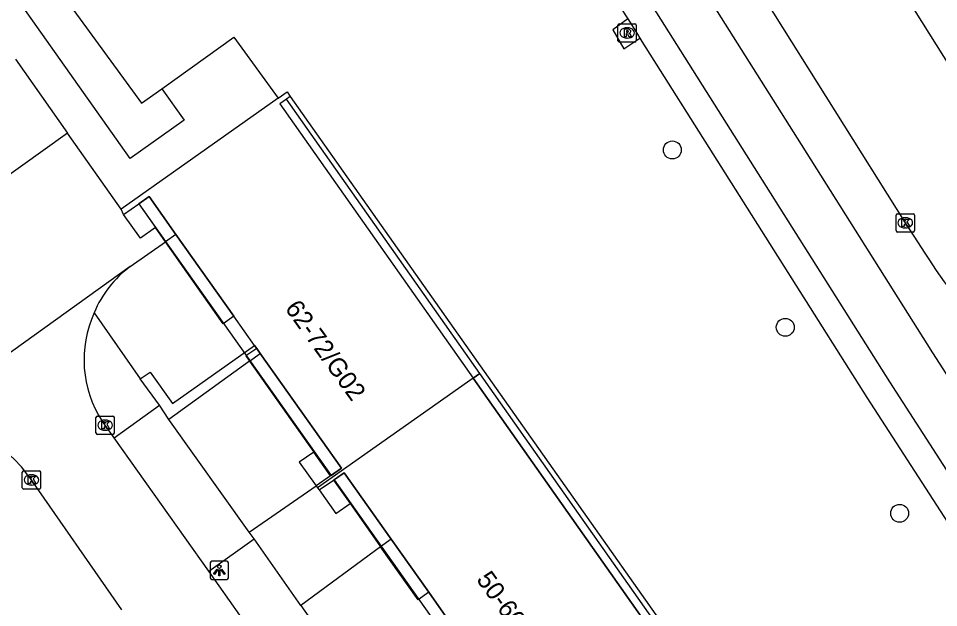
# Model space of a CAD drawing. Extents: x 159353 to 160616, y 385893 to 387321.
# Drawn here: x 160055.2 to 160105.3, y 387209.4 to 387241.5 of the extents above; entities that cross this region are included whole.
import ezdxf

# ---------------------------------------------------------------- set-up
doc = ezdxf.new("R2010")
doc.units = 0
for name, color, linetype in [('IMGEO_Boom', 7, 'Continuous'), ('IMGEO_Fietspad_gesloten', 7, 'Continuous'), ('IMGEO_Groenvoorziening', 7, 'Continuous'), ('IMGEO_Kolk', 7, 'Continuous'), ('IMGEO_Lichtpunt', 7, 'Continuous'), ('IMGEO_Pand', 7, 'Continuous'), ('IMGEO_Pand_nummerreeks', 7, 'Continuous'), ('IMGEO_Pand_overbouw', 7, 'Continuous'), ('IMGEO_Parkeervlak_open', 7, 'Continuous'), ('IMGEO_Rijbaan_lokaal_open', 7, 'Continuous'), ('IMGEO_Rijbaan_regionaal_gesloten', 7, 'Continuous'), ('IMGEO_Rioolput', 7, 'Continuous'), ('IMGEO_Voetpad_open', 7, 'Continuous')]:
    doc.layers.add(name, color=color, linetype=linetype)

msp = doc.modelspace()

# ---------------------------------------------------------------- linework, layer by layer
at = {"layer": 'IMGEO_Boom'}
for centre in [(160090.832, 387234.337), (160096.989, 387224.663), (160103.224, 387214.519)]:
    msp.add_circle(centre, 0.489, dxfattribs=at)
at = {"layer": 'IMGEO_Fietspad_gesloten'}
for points in [[(160298.755, 386915.152), (160263.313, 386971.696), (160245.966, 386999.301), (160236.977, 387013.604), (160225.591, 387031.723), (160214.358, 387049.6), (160203.016, 387067.649), (160182.845, 387099.748), (160170.83, 387118.868), (160165.191, 387127.841), (160114.358, 387208.818), (160105.041, 387223.274), (160097.876, 387234.64), (160092.639, 387242.947), (160087.304, 387251.405), (160076.381, 387268.72), (160076.235, 387268.952), (160066.963, 387283.69), (160066.811, 387283.933), (160063.17, 387289.774), (160061.354, 387292.644)], [(160299.01, 386909.452), (160260.746, 386970.418), (160243.818, 386997.378), (160180.729, 387097.854), (160168.72, 387116.98), (160162.997, 387126.094), (160111.944, 387207.355), (160102.688, 387221.699), (160090.197, 387241.473), (160073.984, 387267.224), (160059.735, 387289.888), (160059.646, 387289.834)]]:
    msp.add_lwpolyline(points, dxfattribs=at)
at = {"layer": 'IMGEO_Groenvoorziening'}
msp.add_lwpolyline([(160055.344, 387245.866), (160061.889, 387236.885), (160062.993, 387237.663)], dxfattribs=at)
at = {"layer": 'IMGEO_Kolk'}
for p, q in [((160103.104, 387230.861), (160103.956, 387230.861)), ((160103.029, 387229.935), (160103.029, 387230.787)), ((160103.517, 387230.641), (160103.542, 387230.641)), ((160104.03, 387230.787), (160104.03, 387229.935)), ((160103.956, 387229.861), (160103.104, 387229.861)), ((160103.54, 387230.081), (160103.515, 387230.081)), ((160059.485, 387219.826), (160060.337, 387219.826)), ((160059.41, 387218.9), (160059.41, 387219.752)), ((160059.898, 387219.606), (160059.923, 387219.606)), ((160060.411, 387219.752), (160060.411, 387218.9)), ((160060.337, 387218.826), (160059.485, 387218.826)), ((160059.921, 387219.046), (160059.896, 387219.046)), ((160055.469, 387216.843), (160056.321, 387216.843)), ((160055.394, 387215.917), (160055.394, 387216.769)), ((160055.882, 387216.623), (160055.907, 387216.623)), ((160056.395, 387216.769), (160056.395, 387215.917)), ((160056.321, 387215.843), (160055.469, 387215.843)), ((160055.905, 387216.063), (160055.88, 387216.063))]:
    msp.add_line(p, q, dxfattribs=at)
for points in [[(160103.104, 387230.861), (160103.956, 387230.861)], [(160103.029, 387229.935), (160103.029, 387230.787)], [(160103.35, 387230.561), (160103.473, 387230.561), (160103.473, 387230.41), (160103.603, 387230.561), (160103.767, 387230.561), (160103.621, 387230.41), (160103.774, 387230.161), (160103.622, 387230.161), (160103.537, 387230.325), (160103.473, 387230.258), (160103.473, 387230.161), (160103.35, 387230.161), (160103.35, 387230.561)], [(160104.03, 387230.787), (160104.03, 387229.935)], [(160103.956, 387229.861), (160103.104, 387229.861)], [(160059.485, 387219.826), (160060.337, 387219.826)], [(160059.41, 387218.9), (160059.41, 387219.752)], [(160059.731, 387219.526), (160059.854, 387219.526), (160059.854, 387219.375), (160059.984, 387219.526), (160060.148, 387219.526), (160060.002, 387219.375), (160060.155, 387219.126), (160060.003, 387219.126), (160059.918, 387219.29), (160059.854, 387219.223), (160059.854, 387219.126), (160059.731, 387219.126), (160059.731, 387219.526)], [(160060.411, 387219.752), (160060.411, 387218.9)], [(160060.337, 387218.826), (160059.485, 387218.826)], [(160055.469, 387216.843), (160056.321, 387216.843)], [(160055.394, 387215.917), (160055.394, 387216.769)], [(160055.715, 387216.543), (160055.838, 387216.543), (160055.838, 387216.392), (160055.968, 387216.543), (160056.132, 387216.543), (160055.986, 387216.392), (160056.139, 387216.143), (160055.987, 387216.143), (160055.902, 387216.307), (160055.838, 387216.24), (160055.838, 387216.143), (160055.715, 387216.143), (160055.715, 387216.543)], [(160056.395, 387216.769), (160056.395, 387215.917)], [(160056.321, 387215.843), (160055.469, 387215.843)]]:
    msp.add_lwpolyline(points, dxfattribs=at)
for centre, start, end in [((160103.106, 387230.785), 91.552, 178.448), ((160103.106, 387230.785), 91.552, 178.448), ((160103.954, 387230.785), 1.552, 88.448), ((160103.954, 387230.785), 1.552, 88.448), ((160103.106, 387229.937), 181.552, 268.448), ((160103.106, 387229.937), 181.552, 268.448), ((160103.954, 387229.937), 271.552, 358.448), ((160103.954, 387229.937), 271.552, 358.448), ((160059.487, 387219.75), 91.552, 178.448), ((160059.487, 387219.75), 91.552, 178.448), ((160060.335, 387219.75), 1.552, 88.448), ((160060.335, 387219.75), 1.552, 88.448), ((160059.487, 387218.902), 181.552, 268.448), ((160059.487, 387218.902), 181.552, 268.448), ((160060.335, 387218.902), 271.552, 358.448), ((160060.335, 387218.902), 271.552, 358.448), ((160055.471, 387216.767), 91.552, 178.448), ((160055.471, 387216.767), 91.552, 178.448), ((160056.319, 387216.767), 1.552, 88.448), ((160056.319, 387216.767), 1.552, 88.448), ((160055.471, 387215.919), 181.552, 268.448), ((160055.471, 387215.919), 181.552, 268.448), ((160056.319, 387215.919), 271.552, 358.448), ((160056.319, 387215.919), 271.552, 358.448)]:
    msp.add_arc(centre, 0.0765, start, end, dxfattribs=at)
for centre, major_axis, ratio, start_param, end_param in [((160103.516, 387230.361), (-0.387, 0.002), 0.722429, 4.712389, 7.853982), ((160103.541, 387230.361), (-0.39, 0.002), 0.717154, 1.570796, 4.712389), ((160059.897, 387219.326), (-0.387, 0.002), 0.722429, 4.712389, 7.853982), ((160059.922, 387219.326), (-0.39, 0.002), 0.717154, 1.570796, 4.712389), ((160055.881, 387216.343), (-0.387, 0.002), 0.722429, 4.712389, 7.853982), ((160055.906, 387216.343), (-0.39, 0.002), 0.717154, 1.570796, 4.712389)]:
    msp.add_ellipse(centre, major_axis=major_axis, ratio=ratio, start_param=start_param, end_param=end_param, dxfattribs=at)
at = {"layer": 'IMGEO_Lichtpunt'}
for p, q in [((160065.638, 387211.813), (160065.638, 387211.006)), ((160065.638, 387211.813), (160065.638, 387211.006)), ((160066.54, 387211.908), (160065.732, 387211.908)), ((160066.54, 387211.908), (160065.732, 387211.908)), ((160066.634, 387211.006), (160066.634, 387211.813)), ((160066.634, 387211.006), (160066.634, 387211.813)), ((160065.732, 387210.912), (160066.54, 387210.912)), ((160065.732, 387210.912), (160066.54, 387210.912))]:
    msp.add_line(p, q, dxfattribs=at)
for points in [[(160066.012, 387211.477), (160066.051, 387211.449), (160065.863, 387211.187), (160065.825, 387211.214), (160066.012, 387211.477)], [(160066.114, 387211.429), (160066.161, 387211.429), (160066.161, 387211.107), (160066.114, 387211.107), (160066.114, 387211.429)], [(160066.224, 387211.449), (160066.262, 387211.476), (160066.449, 387211.214), (160066.41, 387211.186), (160066.224, 387211.449)]]:
    msp.add_lwpolyline(points, dxfattribs=at)
msp.add_circle((160066.137, 387211.611), 0.0994, dxfattribs=at)
for centre, start, end in [((160065.732, 387211.813), 90, 180), ((160065.732, 387211.813), 90, 180), ((160066.54, 387211.813), 0, 90), ((160066.54, 387211.813), 0, 90), ((160065.732, 387211.006), 180, 270), ((160065.732, 387211.006), 180, 270), ((160066.54, 387211.006), 270, 0), ((160066.54, 387211.006), 270, 360)]:
    msp.add_arc(centre, 0.0946, start, end, dxfattribs=at)
at = {"layer": 'IMGEO_Pand'}
for points in [[(160069.339, 387237.153), (160069.831, 387237.501), (160069.999, 387237.253)], [(160069.339, 387237.153), (160060.792, 387231.102)], [(160069.999, 387237.253), (160069.792, 387237.106), (160069.432, 387236.852), (160079.979, 387221.887)], [(160060.919, 387230.812), (160061.739, 387231.392)], [(160061.739, 387231.392), (160062.31, 387231.796), (160063.771, 387229.733)], [(160060.919, 387230.812), (160060.792, 387231.102)], [(160063.771, 387229.733), (160066.934, 387225.266)], [(160068.06, 387223.677), (160066.934, 387225.266)], [(160068.06, 387223.677), (160068.175, 387223.515)], [(160068.175, 387223.515), (160068.368, 387223.242)], [(160068.368, 387223.242), (160072.801, 387216.982), (160072.198, 387216.563)], [(160079.979, 387221.887), (160071.493, 387215.906)], [(160090.522, 387206.926), (160079.979, 387221.887)], [(160072.198, 387216.563), (160071.412, 387216.017)], [(160071.573, 387215.795), (160072.36, 387216.334)], [(160072.36, 387216.334), (160072.946, 387216.735), (160075.504, 387213.115)], [(160071.412, 387216.017), (160071.493, 387215.906)], [(160071.493, 387215.906), (160071.573, 387215.795)], [(160075.504, 387213.115), (160077.558, 387210.21)], [(160077.558, 387210.21), (160078.484, 387208.899)]]:
    msp.add_lwpolyline(points, dxfattribs=at)
at = {"layer": 'IMGEO_Pand_overbouw'}
for points in [[(160069.792, 387237.106), (160069.432, 387236.852), (160079.979, 387221.887), (160080.339, 387222.141)], [(160062.31, 387231.796), (160061.739, 387231.392), (160072.226, 387216.582), (160072.801, 387216.982), (160068.368, 387223.242), (160068.175, 387223.515), (160068.06, 387223.677), (160066.934, 387225.266), (160063.771, 387229.733)], [(160080.339, 387222.141), (160079.979, 387221.887), (160090.522, 387206.926), (160090.882, 387207.18)], [(160072.946, 387216.735), (160072.388, 387216.353), (160082.799, 387201.65), (160083.338, 387202.031), (160078.924, 387208.277), (160078.721, 387208.564), (160078.484, 387208.899), (160077.558, 387210.21), (160075.504, 387213.115)]]:
    msp.add_lwpolyline(points, close=True, dxfattribs=at)
at = {"layer": 'IMGEO_Parkeervlak_open'}
for points in [[(160067.784, 387222.821), (160063.39, 387219.644)], [(160067.759, 387213.497), (160071.412, 387216.017)]]:
    msp.add_lwpolyline(points, dxfattribs=at)
at = {"layer": 'IMGEO_Rijbaan_lokaal_open'}
for points in [[(160057.857, 387235.257), (160051.376, 387230.622)], [(160060.792, 387231.102), (160057.857, 387235.257)], [(160062.648, 387230.103), (160061.835, 387229.525), (160060.919, 387230.812)], [(160063.196, 387229.326), (160062.648, 387230.103)], [(160061.283, 387227.974), (160063.196, 387229.326)], [(160061.283, 387227.974), (160047.759, 387218.278)], [(160060.398, 387218.642), (160059.911, 387219.325), (160059.753, 387219.539)], [(160065.572, 387211.357), (160060.398, 387218.642)], [(160055.702, 387216.6), (160060.802, 387209.256)], [(160071.148, 387203.431), (160070.633, 387204.17), (160065.572, 387211.357)]]:
    msp.add_lwpolyline(points, dxfattribs=at)
for centre, radius, start, end in [((160064.698, 387223.277), 5.807, 126.0148, 157.9267), ((160064.915, 387222.896), 6.157, 155.4039, 213.0396), ((160050.841, 387213.23), 5.914, 34.7317, 121.411)]:
    msp.add_arc(centre, radius, start, end, dxfattribs=at)
at = {"layer": 'IMGEO_Rijbaan_regionaal_gesloten'}
for points in [[(160063.576, 387293.987), (160064.37, 387292.756), (160069.39, 387284.749), (160073.855, 387277.582), (160078.787, 387269.804), (160079.427, 387268.747), (160088.165, 387254.84), (160095.851, 387242.597), (160103.53, 387230.361), (160104.196, 387229.33)], [(160120.297, 387216.108), (160119.229, 387217.805), (160084.837, 387272.537)]]:
    msp.add_lwpolyline(points, dxfattribs=at)
msp.add_arc((160160.56, 387265.32), 66.875, 212.55892, 222.81439, dxfattribs=at)
at = {"layer": 'IMGEO_Rioolput'}
for p, q in [((160087.867, 387240.295), (160087.867, 387241.147)), ((160087.942, 387241.221), (160088.794, 387241.221)), ((160088.355, 387241.001), (160088.38, 387241.001)), ((160088.868, 387241.147), (160088.868, 387240.295)), ((160088.378, 387240.441), (160088.353, 387240.441)), ((160088.794, 387240.221), (160087.942, 387240.221))]:
    msp.add_line(p, q, dxfattribs=at)
for points in [[(160087.867, 387240.295), (160087.867, 387241.147)], [(160087.942, 387241.221), (160088.794, 387241.221)], [(160088.456, 387240.919), (160088.204, 387240.921), (160088.204, 387240.521)], [(160088.868, 387241.147), (160088.868, 387240.295)], [(160088.204, 387240.521), (160088.328, 387240.521), (160088.328, 387240.683), (160088.339, 387240.683)], [(160088.382, 387240.84), (160088.328, 387240.84), (160088.328, 387240.759)], [(160088.328, 387240.759), (160088.38, 387240.759)], [(160088.386, 387240.654), (160088.457, 387240.521), (160088.597, 387240.521), (160088.532, 387240.647)], [(160088.794, 387240.221), (160087.942, 387240.221)]]:
    msp.add_lwpolyline(points, dxfattribs=at)
for centre, radius, start, end in [((160087.944, 387241.145), 0.0765, 91.552, 178.448), ((160087.944, 387241.145), 0.0765, 91.552, 178.448), ((160088.455, 387240.809), 0.109, 350.3612, 89.416), ((160088.792, 387241.145), 0.0765, 1.552, 88.448), ((160088.792, 387241.145), 0.0765, 1.552, 88.448), ((160088.338, 387240.63), 0.0533, 26.0293, 88.6989), ((160088.364, 387240.948), 0.19, 274.7715, 282.9687), ((160088.388, 387240.744), 0.0964, 77.0061, 93.1865), ((160088.402, 387240.801), 0.0378, 276.6634, 79.6772), ((160088.453, 387240.809), 0.112, 277.5842, 350.9817), ((160088.437, 387240.594), 0.108, 29.5134, 73.7905), ((160087.944, 387240.297), 0.0765, 181.552, 268.448), ((160087.944, 387240.297), 0.0765, 181.552, 268.448), ((160088.792, 387240.297), 0.0765, 271.552, 358.448), ((160088.792, 387240.297), 0.0765, 271.552, 358.448)]:
    msp.add_arc(centre, radius, start, end, dxfattribs=at)
for centre, major_axis, ratio, start_param, end_param in [((160088.354, 387240.721), (-0.387, 0.002), 0.722429, 4.712389, 7.853982), ((160088.379, 387240.721), (-0.39, 0.002), 0.717154, 1.570796, 4.712389)]:
    msp.add_ellipse(centre, major_axis=major_axis, ratio=ratio, start_param=start_param, end_param=end_param, dxfattribs=at)
at = {"layer": 'IMGEO_Voetpad_open'}
for points in [[(160066.736, 387275.904), (160072.457, 387266.807), (160088.294, 387241.649), (160088.399, 387241.482)], [(160062.993, 387237.663), (160064.22, 387235.969), (160061.269, 387233.868), (160053.624, 387244.694), (160055.344, 387245.866)], [(160088.399, 387241.482), (160087.591, 387240.89), (160088.194, 387239.858), (160089.06, 387240.434)], [(160088.399, 387241.482), (160088.925, 387240.647), (160089.06, 387240.434)], [(160062.993, 387237.663), (160066.918, 387240.492), (160069.339, 387237.153)], [(160089.06, 387240.434), (160089.173, 387240.254), (160101.435, 387220.835), (160110.658, 387206.565), (160125.952, 387182.217)], [(160055.019, 387239.29), (160057.857, 387235.257)], [(160069.999, 387237.253), (160101.595, 387192.43)], [(160061.739, 387231.392), (160062.648, 387230.103)], [(160063.771, 387229.733), (160063.196, 387229.326)], [(160066.934, 387225.266), (160066.35, 387224.854), (160063.196, 387229.326)], [(160059.316, 387225.459), (160061.815, 387221.859)], [(160061.815, 387221.859), (160062.359, 387222.224), (160063.581, 387220.507), (160068.06, 387223.677)], [(160068.175, 387223.515), (160067.587, 387223.1), (160067.784, 387222.821)], [(160067.784, 387222.821), (160068.368, 387223.242)], [(160067.784, 387222.821), (160071.282, 387217.862)], [(160062.866, 387220.417), (160061.815, 387221.859)], [(160060.398, 387218.642), (160062.866, 387220.417)], [(160063.39, 387219.644), (160062.866, 387220.417)], [(160067.759, 387213.497), (160063.39, 387219.644)], [(160071.282, 387217.862), (160070.496, 387217.304), (160071.412, 387216.017)], [(160072.198, 387216.563), (160071.282, 387217.862)], [(160072.36, 387216.334), (160073.26, 387215.057)], [(160071.573, 387215.795), (160072.488, 387214.508), (160073.26, 387215.057)], [(160073.26, 387215.057), (160074.928, 387212.693)], [(160068.029, 387213.12), (160067.759, 387213.497)], [(160065.572, 387211.357), (160068.029, 387213.12)], [(160070.57, 387209.497), (160068.029, 387213.12)], [(160075.504, 387213.115), (160074.928, 387212.693)], [(160074.928, 387212.693), (160070.57, 387209.497)], [(160077.558, 387210.21), (160076.971, 387209.796), (160074.928, 387212.693)], [(160070.57, 387209.497), (160072.372, 387206.94)]]:
    msp.add_lwpolyline(points, dxfattribs=at)

# ---------------------------------------------------------------- texts
at = {"layer": 'IMGEO_Pand_nummerreeks'}
for s, rotation, p in [('62-72/G02', 305.7867, (160069.678, 387225.694)), ('50-60/G02', 305.789, (160080.114, 387210.904))]:
    msp.add_text(s, height=1, rotation=rotation, dxfattribs=at).set_placement(p)

doc.saveas('drawing.dxf')
